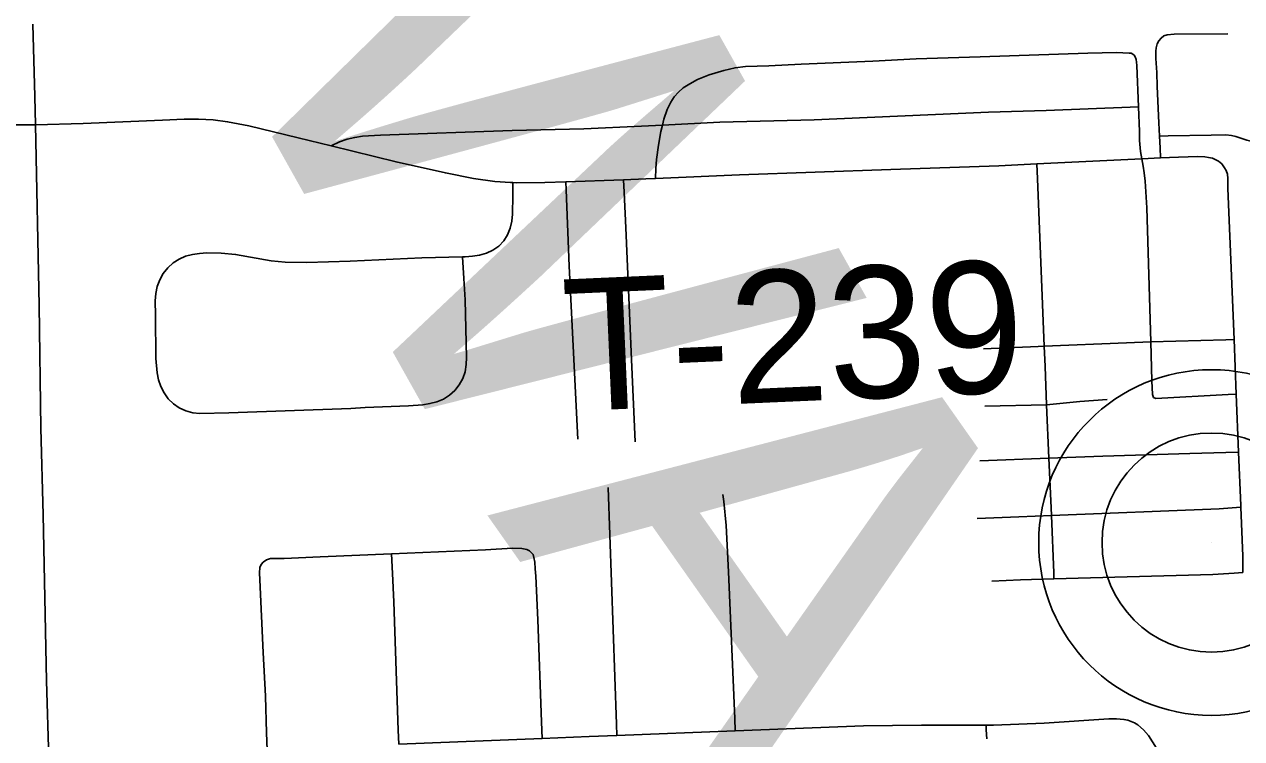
# Model space of a CAD drawing. Extents: x 0 to 34, y 0 to 22.
# Drawn here: x 6.4299 to 6.692, y 20.2456 to 20.3993 of the extents above; entities that cross this region are included whole.
import ezdxf

# ---------------------------------------------------------------- set-up
doc = ezdxf.new("R2010")
doc.units = 0
for name, color, linetype in [('GM_X_County_Text', 7, 'Continuous'), ('GM_X_State_Route', 7, 'Continuous'), ('GM_X_Township_Road', 7, 'Continuous'), ('GM_X_Township_Road_Text', 7, 'Continuous'), ('GM_X_Unincorporated', 7, 'Continuous'), ('GM_X_Unincorporated_Location', 7, 'Continuous')]:
    doc.layers.add(name, color=color, linetype=linetype)

msp = doc.modelspace()

# ---------------------------------------------------------------- linework, layer by layer
at = {"layer": 'GM_X_State_Route'}
msp.add_lwpolyline([(6.43958, 20.07475), (6.43943, 20.08165), (6.4392, 20.09185), (6.43916, 20.09381), (6.43882, 20.10819), (6.4385, 20.122), (6.4383, 20.13068), (6.43804, 20.14622), (6.43743, 20.16641), (6.43736, 20.16952), (6.43634, 20.20368), (6.43628, 20.20583), (6.43518, 20.2412), (6.43466, 20.25802), (6.43394, 20.29375), (6.43348, 20.31239), (6.43308, 20.3388), (6.43228, 20.37773), (6.43215, 20.38385), (6.43173, 20.39939)], dxfattribs=at)
at = {"layer": 'GM_X_Township_Road'}
for p, q in [((6.64789, 20.36932), (6.67049, 20.37042)), ((6.67049, 20.37042), (6.67454, 20.37059)), ((6.69038, 20.33147), (6.69085, 20.31974)), ((6.69085, 20.31974), (6.69136, 20.30725)), ((6.6367, 20.31712), (6.64997, 20.31747)), ((6.6505, 20.30596), (6.64997, 20.31747)), ((6.63565, 20.30536), (6.6505, 20.30596)), ((6.55748, 20.24627), (6.58297, 20.24725)), ((6.51054, 20.24436), (6.54138, 20.24563))]:
    msp.add_line(p, q, dxfattribs=at)
for points in [[(6.67432, 20.37529), (6.67418, 20.37816), (6.67382, 20.38594), (6.67376, 20.38899), (6.67354, 20.39201), (6.67351, 20.39359), (6.6736, 20.39427), (6.67386, 20.39512), (6.6742, 20.39583), (6.67466, 20.3964), (6.67527, 20.39686), (6.676, 20.3971), (6.67752, 20.39721), (6.68903, 20.39732)], [(6.56728, 20.37764), (6.5676, 20.37892), (6.56831, 20.38099), (6.56908, 20.38259), (6.56979, 20.38378), (6.57074, 20.38478), (6.57175, 20.38568), (6.57317, 20.38656), (6.57483, 20.38745), (6.57738, 20.38846), (6.58051, 20.38941), (6.58294, 20.39), (6.5852, 20.39024), (6.59024, 20.39043), (6.59718, 20.39075), (6.61262, 20.39142), (6.62192, 20.39191), (6.63574, 20.39239), (6.6589, 20.39311), (6.66509, 20.39331), (6.66781, 20.39317), (6.66824, 20.39312), (6.66858, 20.39294), (6.66884, 20.39275)], [(6.6698, 20.38161), (6.66947, 20.39048), (6.66941, 20.39124), (6.66928, 20.3918), (6.66908, 20.39234), (6.66884, 20.39275)], [(6.56728, 20.37764), (6.57963, 20.37828), (6.59994, 20.37879), (6.63752, 20.38045), (6.64991, 20.38077), (6.66803, 20.38153), (6.6698, 20.38161)], [(6.67049, 20.37042), (6.67021, 20.37197), (6.66999, 20.37437), (6.66999, 20.3763), (6.6698, 20.38161)], [(6.22383, 20.37821), (6.2243, 20.37781), (6.22594, 20.37666), (6.22817, 20.37537), (6.23208, 20.37335), (6.23486, 20.37226), (6.2363, 20.37178), (6.23847, 20.37137), (6.24113, 20.37109), (6.24571, 20.37086), (6.25499, 20.37102), (6.29215, 20.37259), (6.3356, 20.37419), (6.36821, 20.37541), (6.40082, 20.37668), (6.41945, 20.37743), (6.42566, 20.37771), (6.42879, 20.37772), (6.43228, 20.37773)], [(6.43228, 20.37773), (6.44256, 20.37801), (6.45963, 20.37874), (6.46429, 20.37897), (6.46742, 20.37897), (6.47055, 20.37877), (6.47366, 20.37839), (6.47826, 20.3775), (6.48884, 20.37492), (6.49595, 20.37318)], [(6.49595, 20.37318), (6.49778, 20.37409), (6.49943, 20.37466), (6.50104, 20.37499), (6.50271, 20.37525), (6.50661, 20.37551), (6.53491, 20.37651), (6.55041, 20.37687), (6.5628, 20.3774), (6.56728, 20.37764)], [(6.56583, 20.36617), (6.56588, 20.36831), (6.566, 20.37027), (6.56642, 20.37335), (6.56695, 20.37631), (6.56728, 20.37764)], [(6.67432, 20.37529), (6.67618, 20.37533), (6.68549, 20.3755), (6.68862, 20.37554), (6.6898, 20.3754), (6.69079, 20.37522), (6.69165, 20.37491), (6.69312, 20.3744), (6.69464, 20.37407), (6.69617, 20.37387), (6.69771, 20.37381), (6.70218, 20.37396)], [(6.67454, 20.37059), (6.67444, 20.37277), (6.67432, 20.37529)], [(6.49595, 20.37318), (6.50995, 20.36973), (6.52056, 20.36736), (6.52664, 20.36617), (6.53122, 20.36553), (6.53459, 20.36532), (6.5351, 20.36529)], [(6.56583, 20.36617), (6.5839, 20.36695), (6.61648, 20.36809), (6.63971, 20.36892), (6.64789, 20.36932)], [(6.64952, 20.33005), (6.64804, 20.36606), (6.64789, 20.36932)], [(6.67245, 20.33097), (6.67163, 20.35984), (6.67121, 20.36559), (6.67102, 20.36739), (6.67079, 20.36884), (6.67049, 20.37042)], [(6.67454, 20.37059), (6.67845, 20.37078), (6.68257, 20.37092), (6.68409, 20.37085), (6.68487, 20.37071), (6.68572, 20.37053), (6.68631, 20.37028), (6.68702, 20.36993), (6.68737, 20.36962)], [(6.68737, 20.36962), (6.68773, 20.3693), (6.68833, 20.36845), (6.68865, 20.36792), (6.68896, 20.36713), (6.68906, 20.36616), (6.68906, 20.364), (6.69038, 20.33147)], [(6.5351, 20.36529), (6.53511, 20.36248), (6.53503, 20.35849), (6.53488, 20.35695), (6.53454, 20.35544), (6.53395, 20.354), (6.53312, 20.35271), (6.53206, 20.35159), (6.5308, 20.35071), (6.52939, 20.35008), (6.5279, 20.34967), (6.52637, 20.34943), (6.52481, 20.34932), (6.52424, 20.3493)], [(6.5351, 20.36529), (6.53583, 20.36524), (6.54201, 20.36528), (6.54649, 20.36544)], [(6.54649, 20.36544), (6.5589, 20.3659), (6.56373, 20.36608), (6.56583, 20.36617)], [(6.54907, 20.31008), (6.54721, 20.34729), (6.54656, 20.36374), (6.54649, 20.36544)], [(6.5614, 20.30947), (6.56063, 20.32722), (6.5594, 20.35551), (6.55903, 20.36322), (6.5589, 20.3659)], [(6.52424, 20.3493), (6.51551, 20.3491), (6.50003, 20.34838), (6.49074, 20.34809), (6.4861, 20.34816), (6.48302, 20.34846), (6.47539, 20.34981), (6.47232, 20.3501), (6.4692, 20.35013), (6.46764, 20.35002), (6.46611, 20.34979), (6.46462, 20.34942), (6.46321, 20.34881), (6.46192, 20.34798), (6.46078, 20.34693), (6.45983, 20.3457), (6.45907, 20.34435), (6.45853, 20.3429), (6.45822, 20.34139), (6.45809, 20.33985), (6.45813, 20.33674), (6.45824, 20.32744), (6.45847, 20.32434), (6.45878, 20.32283), (6.45927, 20.32137), (6.45998, 20.32), (6.4609, 20.31875), (6.46199, 20.31765), (6.46326, 20.31678), (6.46468, 20.31614), (6.46617, 20.31574), (6.4677, 20.31556), (6.4739, 20.31573), (6.50024, 20.31665), (6.50331, 20.31688), (6.5126, 20.31719), (6.51569, 20.31744), (6.51722, 20.3177), (6.51872, 20.31809), (6.52015, 20.31868), (6.52147, 20.31949), (6.52261, 20.32053), (6.52356, 20.32175), (6.52429, 20.32311), (6.5248, 20.32457), (6.52506, 20.32609), (6.52514, 20.32764), (6.52498, 20.33384), (6.5248, 20.34004), (6.52452, 20.34467), (6.52424, 20.3493)], [(6.63642, 20.32952), (6.64822, 20.33), (6.64952, 20.33005)], [(6.64952, 20.33005), (6.6672, 20.33081), (6.67245, 20.33097)], [(6.64997, 20.31747), (6.64969, 20.32566), (6.64952, 20.33005)], [(6.67245, 20.33097), (6.6886, 20.33142), (6.69038, 20.33147)], [(6.67302, 20.319), (6.67285, 20.31964), (6.67269, 20.3226), (6.67245, 20.33097)], [(6.67302, 20.319), (6.67355, 20.31882), (6.68912, 20.31965), (6.69085, 20.31974)], [(6.64997, 20.31747), (6.6572, 20.31817), (6.66309, 20.31857)], [(6.6505, 20.30596), (6.66212, 20.30641), (6.68084, 20.30693), (6.68859, 20.30717), (6.69136, 20.30725)], [(6.69136, 20.30725), (6.69182, 20.29575), (6.69184, 20.29541)], [(6.65106, 20.2936), (6.65099, 20.29524), (6.6505, 20.30596)], [(6.55748, 20.24627), (6.5574, 20.24872), (6.55563, 20.29964)], [(6.58297, 20.24725), (6.58286, 20.24988), (6.58152, 20.28148), (6.58103, 20.29144), (6.58055, 20.29665), (6.58029, 20.29811)], [(6.63505, 20.29298), (6.64406, 20.29332), (6.65106, 20.2936)], [(6.65106, 20.2936), (6.68718, 20.29507), (6.69184, 20.29541)], [(6.65161, 20.27996), (6.65155, 20.28126), (6.65106, 20.2936)], [(6.69184, 20.29541), (6.69225, 20.28487), (6.69229, 20.28131)], [(6.48133, 20.28357), (6.48205, 20.28406), (6.48289, 20.28433), (6.48365, 20.28436), (6.48583, 20.28438), (6.49357, 20.28468), (6.50895, 20.28534)], [(6.50895, 20.28534), (6.52919, 20.2862), (6.53499, 20.28657), (6.53701, 20.2865), (6.53808, 20.28626), (6.53869, 20.28604)], [(6.51054, 20.24436), (6.51043, 20.24742), (6.50944, 20.27503), (6.50915, 20.28116), (6.50895, 20.28534)], [(6.54138, 20.24563), (6.54125, 20.24918), (6.54044, 20.27117), (6.54006, 20.28058), (6.5399, 20.28213), (6.53981, 20.28354), (6.53963, 20.28456), (6.53944, 20.28519), (6.53912, 20.2856), (6.53869, 20.28604)], [(6.48218, 20.24315), (6.48206, 20.24684), (6.4818, 20.25469), (6.48136, 20.2641), (6.48061, 20.27979), (6.48051, 20.28129), (6.48064, 20.2824), (6.48091, 20.28309), (6.48133, 20.28357)], [(6.63826, 20.27951), (6.64442, 20.27977), (6.65161, 20.27996)], [(6.65161, 20.27996), (6.66734, 20.28039), (6.68578, 20.28088), (6.69038, 20.28119), (6.69229, 20.28131)], [(6.58297, 20.24725), (6.6106, 20.24832), (6.62305, 20.24849), (6.63698, 20.2485)], [(6.63698, 20.2485), (6.6386, 20.2485), (6.64946, 20.24891), (6.66345, 20.24981), (6.66504, 20.24985), (6.66665, 20.24973), (6.66751, 20.24956), (6.66823, 20.2493), (6.66892, 20.24899), (6.66967, 20.24852), (6.6709, 20.24746), (6.67194, 20.24622), (6.67368, 20.24356), (6.6768, 20.23815), (6.67821, 20.23534), (6.68057, 20.22955), (6.69691, 20.18414)], [(6.63713, 20.2455), (6.63704, 20.24746), (6.63698, 20.2485)], [(6.54138, 20.24563), (6.55153, 20.24605), (6.55748, 20.24627)]]:
    msp.add_lwpolyline(points, dxfattribs=at)
at = {"layer": 'GM_X_Unincorporated'}
for radius in [0.0372, 0.02358]:
    msp.add_circle((6.68553, 20.28779), radius, dxfattribs=at)
at = {"layer": 'GM_X_Unincorporated_Location'}
msp.add_line((6.68553, 20.28779), (6.68553, 20.28779), dxfattribs=at)

# ---------------------------------------------------------------- texts
at = {"layer": 'GM_X_County_Text'}
for s, rotation, p in [('W', 299.2857, (6.47043, 20.398)), ('A', 305.1593, (6.52948, 20.29382))]:
    msp.add_text(s, height=0.0947, rotation=rotation, dxfattribs=at).set_placement(p)
at = {"layer": 'GM_X_Township_Road_Text'}
msp.add_text('T-239', height=0.028409, rotation=2.5133, dxfattribs=at).set_placement((6.54651, 20.31601))

doc.saveas('drawing.dxf')
